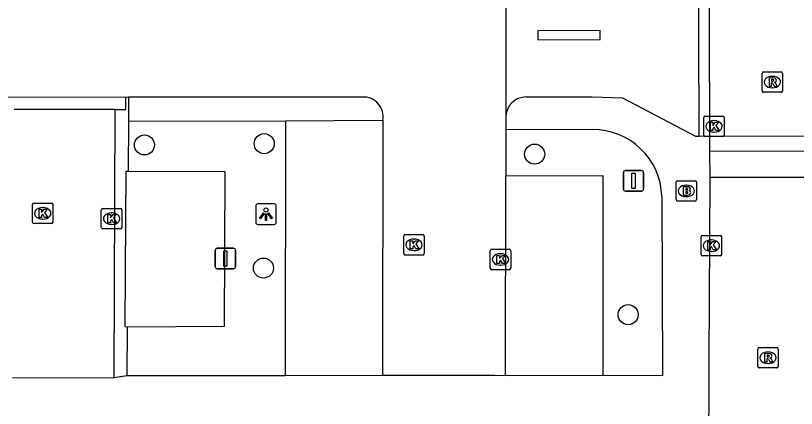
# Model space of a CAD drawing. Extents: x 161477 to 163040, y 383680 to 384868.
# Drawn here: x 161774.1 to 161812.22, y 384358.87 to 384378.03 of the extents above; entities that cross this region are included whole.
import ezdxf

# ---------------------------------------------------------------- set-up
doc = ezdxf.new("R2010")
doc.units = 0
for name, color, linetype in [('IMGEO_Afsluitpaal', 7, 'Continuous'), ('IMGEO_Boom', 7, 'Continuous'), ('IMGEO_Brandkraan', 7, 'Continuous'), ('IMGEO_Kolk', 7, 'Continuous'), ('IMGEO_Lichtpunt', 7, 'Continuous'), ('IMGEO_Parkeervlak_open', 7, 'Continuous'), ('IMGEO_Rijbaan_lokaal_open', 7, 'Continuous'), ('IMGEO_Rioolput', 7, 'Continuous'), ('IMGEO_Voetpad_open', 7, 'Continuous')]:
    doc.layers.add(name, color=color, linetype=linetype)

msp = doc.modelspace()

# ---------------------------------------------------------------- linework, layer by layer
at = {"layer": 'IMGEO_Afsluitpaal'}
for p, q in [((161803.775, 384369.57), (161803.775, 384370.37)), ((161803.775, 384370.37), (161803.775, 384369.57)), ((161803.875, 384370.47), (161804.665, 384370.47)), ((161804.665, 384370.47), (161803.875, 384370.47)), ((161804.765, 384370.37), (161804.765, 384369.57)), ((161804.765, 384369.57), (161804.765, 384370.37)), ((161804.665, 384369.47), (161803.875, 384369.47)), ((161803.875, 384369.47), (161804.665, 384369.47)), ((161783.845, 384365.78), (161783.845, 384366.58)), ((161783.845, 384366.58), (161783.845, 384365.78)), ((161783.945, 384366.68), (161784.735, 384366.68)), ((161784.735, 384366.68), (161783.945, 384366.68)), ((161784.835, 384366.58), (161784.835, 384365.78)), ((161784.835, 384365.78), (161784.835, 384366.58)), ((161784.735, 384365.68), (161783.945, 384365.68)), ((161783.945, 384365.68), (161784.735, 384365.68))]:
    msp.add_line(p, q, dxfattribs=at)
for points in [[(161804.195, 384370.345), (161804.345, 384370.345), (161804.345, 384369.595), (161804.195, 384369.595), (161804.195, 384370.345)], [(161784.265, 384366.555), (161784.415, 384366.555), (161784.415, 384365.805), (161784.265, 384365.805), (161784.265, 384366.555)]]:
    msp.add_lwpolyline(points, dxfattribs=at)
for centre, start, end in [((161803.875, 384370.37), 90, 180), ((161803.875, 384370.37), 90, 180), ((161804.665, 384370.37), 0, 90), ((161804.665, 384370.37), 360, 90), ((161803.875, 384369.57), 180, 270), ((161803.875, 384369.57), 180, 270), ((161804.665, 384369.57), 270, 0), ((161804.665, 384369.57), 270, 0), ((161783.945, 384366.58), 90, 180), ((161783.945, 384366.58), 90, 180), ((161784.735, 384366.58), 0, 90), ((161784.735, 384366.58), 360, 90), ((161783.945, 384365.78), 180, 270), ((161783.945, 384365.78), 180, 270), ((161784.735, 384365.78), 270, 0), ((161784.735, 384365.78), 270, 0)]:
    msp.add_arc(centre, 0.1, start, end, dxfattribs=at)
at = {"layer": 'IMGEO_Boom'}
for centre in [(161780.388, 384371.722), (161786.236, 384371.787), (161799.443, 384371.276), (161786.199, 384365.715), (161804.006, 384363.442)]:
    msp.add_circle(centre, 0.489, dxfattribs=at)
at = {"layer": 'IMGEO_Brandkraan'}
for p, q in [((161806.349, 384369.054), (161806.349, 384369.906)), ((161806.424, 384369.98), (161807.276, 384369.98)), ((161807.35, 384369.906), (161807.35, 384369.054)), ((161806.837, 384369.76), (161806.862, 384369.76)), ((161806.86, 384369.2), (161806.835, 384369.2)), ((161807.276, 384368.98), (161806.424, 384368.98))]:
    msp.add_line(p, q, dxfattribs=at)
for points in [[(161806.349, 384369.054), (161806.349, 384369.906)], [(161806.424, 384369.98), (161807.276, 384369.98)], [(161807.35, 384369.906), (161807.35, 384369.054)], [(161806.697, 384369.68), (161806.697, 384369.28), (161806.91, 384369.28)], [(161806.928, 384369.68), (161806.697, 384369.68)], [(161806.876, 384369.599), (161806.822, 384369.599), (161806.822, 384369.523)], [(161806.822, 384369.523), (161806.875, 384369.523)], [(161806.884, 384369.447), (161806.822, 384369.447), (161806.822, 384369.366)], [(161806.822, 384369.366), (161806.884, 384369.366)], [(161807.276, 384368.98), (161806.424, 384368.98)]]:
    msp.add_lwpolyline(points, dxfattribs=at)
for centre, radius, start, end in [((161806.426, 384369.904), 0.0765, 91.552, 178.448), ((161806.426, 384369.904), 0.0765, 91.552, 178.448), ((161807.274, 384369.904), 0.0765, 1.552, 88.448), ((161807.274, 384369.904), 0.0765, 1.552, 88.448), ((161806.877, 384369.561), 0.0379, 267.8285, 90.9355), ((161806.932, 384369.535), 0.145, 59.4692, 91.5367), ((161806.957, 384369.582), 0.0922, 285.5137, 58.1501), ((161806.885, 384369.406), 0.0404, 269.8759, 90.5077), ((161806.916, 384369.531), 0.251, 268.6676, 293.5347), ((161806.962, 384369.39), 0.105, 301.3115, 78.989), ((161806.426, 384369.056), 0.0765, 181.552, 268.448), ((161806.426, 384369.056), 0.0765, 181.552, 268.448), ((161807.274, 384369.056), 0.0765, 271.552, 358.448), ((161807.274, 384369.056), 0.0765, 271.552, 358.448)]:
    msp.add_arc(centre, radius, start, end, dxfattribs=at)
for centre, major_axis, ratio, start_param, end_param in [((161806.836, 384369.48), (-0.387, 0.002), 0.722429, 4.712389, 7.853982), ((161806.861, 384369.48), (-0.39, 0.002), 0.717154, 1.570796, 4.712389)]:
    msp.add_ellipse(centre, major_axis=major_axis, ratio=ratio, start_param=start_param, end_param=end_param, dxfattribs=at)
at = {"layer": 'IMGEO_Kolk'}
for p, q in [((161807.702, 384372.203), (161807.702, 384373.055)), ((161807.777, 384373.129), (161808.629, 384373.129)), ((161808.703, 384373.055), (161808.703, 384372.203)), ((161808.19, 384372.909), (161808.215, 384372.909)), ((161808.213, 384372.349), (161808.188, 384372.349)), ((161808.629, 384372.129), (161807.777, 384372.129)), ((161774.922, 384367.958), (161774.922, 384368.81)), ((161774.997, 384368.884), (161775.849, 384368.884)), ((161775.923, 384368.81), (161775.923, 384367.958)), ((161775.41, 384368.664), (161775.435, 384368.664)), ((161778.283, 384367.699), (161778.283, 384368.551)), ((161778.358, 384368.625), (161779.21, 384368.625)), ((161778.771, 384368.405), (161778.796, 384368.405)), ((161779.284, 384368.551), (161779.284, 384367.699)), ((161775.433, 384368.104), (161775.408, 384368.104)), ((161775.849, 384367.884), (161774.997, 384367.884)), ((161779.21, 384367.625), (161778.358, 384367.625)), ((161778.794, 384367.845), (161778.769, 384367.845)), ((161793.049, 384366.425), (161793.049, 384367.277)), ((161793.124, 384367.351), (161793.976, 384367.351)), ((161794.05, 384367.277), (161794.05, 384366.425)), ((161807.573, 384366.382), (161807.573, 384367.234)), ((161807.648, 384367.308), (161808.5, 384367.308)), ((161808.574, 384367.234), (161808.574, 384366.382)), ((161793.537, 384367.131), (161793.562, 384367.131)), ((161808.061, 384367.088), (161808.086, 384367.088)), ((161793.56, 384366.571), (161793.535, 384366.571)), ((161797.274, 384365.711), (161797.274, 384366.563)), ((161797.349, 384366.637), (161798.201, 384366.637)), ((161798.275, 384366.563), (161798.275, 384365.711)), ((161808.084, 384366.528), (161808.059, 384366.528)), ((161793.976, 384366.351), (161793.124, 384366.351)), ((161797.762, 384366.417), (161797.787, 384366.417)), ((161808.5, 384366.308), (161807.648, 384366.308)), ((161797.785, 384365.857), (161797.76, 384365.857)), ((161798.201, 384365.637), (161797.349, 384365.637))]:
    msp.add_line(p, q, dxfattribs=at)
for points in [[(161807.702, 384372.203), (161807.702, 384373.055)], [(161807.777, 384373.129), (161808.629, 384373.129)], [(161808.703, 384373.055), (161808.703, 384372.203)], [(161808.023, 384372.829), (161808.146, 384372.829), (161808.146, 384372.678), (161808.276, 384372.829), (161808.44, 384372.829), (161808.294, 384372.678), (161808.447, 384372.429), (161808.295, 384372.429), (161808.21, 384372.593), (161808.146, 384372.526), (161808.146, 384372.429), (161808.023, 384372.429), (161808.023, 384372.829)], [(161808.629, 384372.129), (161807.777, 384372.129)], [(161774.922, 384367.958), (161774.922, 384368.81)], [(161774.997, 384368.884), (161775.849, 384368.884)], [(161775.923, 384368.81), (161775.923, 384367.958)], [(161775.243, 384368.584), (161775.366, 384368.584), (161775.366, 384368.433), (161775.496, 384368.584), (161775.66, 384368.584), (161775.514, 384368.433), (161775.667, 384368.184), (161775.515, 384368.184), (161775.43, 384368.348), (161775.366, 384368.281), (161775.366, 384368.184), (161775.243, 384368.184), (161775.243, 384368.584)], [(161778.283, 384367.699), (161778.283, 384368.551)], [(161778.358, 384368.625), (161779.21, 384368.625)], [(161779.284, 384368.551), (161779.284, 384367.699)], [(161778.604, 384368.325), (161778.727, 384368.325), (161778.727, 384368.174), (161778.857, 384368.325), (161779.021, 384368.325), (161778.875, 384368.174), (161779.028, 384367.925), (161778.876, 384367.925), (161778.791, 384368.089), (161778.727, 384368.022), (161778.727, 384367.925), (161778.604, 384367.925), (161778.604, 384368.325)], [(161775.849, 384367.884), (161774.997, 384367.884)], [(161779.21, 384367.625), (161778.358, 384367.625)], [(161793.049, 384366.425), (161793.049, 384367.277)], [(161793.124, 384367.351), (161793.976, 384367.351)], [(161794.05, 384367.277), (161794.05, 384366.425)], [(161807.573, 384366.382), (161807.573, 384367.234)], [(161807.648, 384367.308), (161808.5, 384367.308)], [(161808.574, 384367.234), (161808.574, 384366.382)], [(161793.37, 384367.051), (161793.493, 384367.051), (161793.493, 384366.9), (161793.623, 384367.051), (161793.787, 384367.051), (161793.641, 384366.9), (161793.794, 384366.651), (161793.642, 384366.651), (161793.557, 384366.815), (161793.493, 384366.748), (161793.493, 384366.651), (161793.37, 384366.651), (161793.37, 384367.051)], [(161807.894, 384367.008), (161808.017, 384367.008), (161808.017, 384366.857), (161808.147, 384367.008), (161808.311, 384367.008), (161808.165, 384366.857), (161808.318, 384366.608), (161808.166, 384366.608), (161808.081, 384366.772), (161808.017, 384366.705), (161808.017, 384366.608), (161807.894, 384366.608), (161807.894, 384367.008)], [(161797.274, 384365.711), (161797.274, 384366.563)], [(161797.349, 384366.637), (161798.201, 384366.637)], [(161798.275, 384366.563), (161798.275, 384365.711)], [(161793.976, 384366.351), (161793.124, 384366.351)], [(161797.595, 384366.337), (161797.718, 384366.337), (161797.718, 384366.186), (161797.848, 384366.337), (161798.012, 384366.337), (161797.866, 384366.186), (161798.019, 384365.937), (161797.867, 384365.937), (161797.782, 384366.101), (161797.718, 384366.034), (161797.718, 384365.937), (161797.595, 384365.937), (161797.595, 384366.337)], [(161808.5, 384366.308), (161807.648, 384366.308)], [(161798.201, 384365.637), (161797.349, 384365.637)]]:
    msp.add_lwpolyline(points, dxfattribs=at)
for centre, start, end in [((161807.779, 384373.053), 91.552, 178.448), ((161807.779, 384373.053), 91.552, 178.448), ((161808.627, 384373.053), 1.552, 88.448), ((161808.627, 384373.053), 1.552, 88.448), ((161807.779, 384372.205), 181.552, 268.448), ((161807.779, 384372.205), 181.552, 268.448), ((161808.627, 384372.205), 271.552, 358.448), ((161808.627, 384372.205), 271.552, 358.448), ((161774.999, 384368.808), 91.552, 178.448), ((161774.999, 384368.808), 91.552, 178.448), ((161775.847, 384368.808), 1.552, 88.448), ((161775.847, 384368.808), 1.552, 88.448), ((161778.36, 384368.549), 91.552, 178.448), ((161778.36, 384368.549), 91.552, 178.448), ((161779.208, 384368.549), 1.552, 88.448), ((161779.208, 384368.549), 1.552, 88.448), ((161774.999, 384367.96), 181.552, 268.448), ((161774.999, 384367.96), 181.552, 268.448), ((161775.847, 384367.96), 271.552, 358.448), ((161775.847, 384367.96), 271.552, 358.448), ((161778.36, 384367.701), 181.552, 268.448), ((161778.36, 384367.701), 181.552, 268.448), ((161779.208, 384367.701), 271.552, 358.448), ((161779.208, 384367.701), 271.552, 358.448), ((161793.126, 384367.275), 91.552, 178.448), ((161793.126, 384367.275), 91.552, 178.448), ((161793.974, 384367.275), 1.552, 88.448), ((161793.974, 384367.275), 1.552, 88.448), ((161807.65, 384367.232), 91.552, 178.448), ((161807.65, 384367.232), 91.552, 178.448), ((161808.498, 384367.232), 1.552, 88.448), ((161808.498, 384367.232), 1.552, 88.448), ((161797.351, 384366.561), 91.552, 178.448), ((161797.351, 384366.561), 91.552, 178.448), ((161798.199, 384366.561), 1.552, 88.448), ((161798.199, 384366.561), 1.552, 88.448), ((161793.126, 384366.427), 181.552, 268.448), ((161793.126, 384366.427), 181.552, 268.448), ((161793.974, 384366.427), 271.552, 358.448), ((161793.974, 384366.427), 271.552, 358.448), ((161807.65, 384366.384), 181.552, 268.448), ((161807.65, 384366.384), 181.552, 268.448), ((161808.498, 384366.384), 271.552, 358.448), ((161808.498, 384366.384), 271.552, 358.448), ((161797.351, 384365.713), 181.552, 268.448), ((161797.351, 384365.713), 181.552, 268.448), ((161798.199, 384365.713), 271.552, 358.448), ((161798.199, 384365.713), 271.552, 358.448)]:
    msp.add_arc(centre, 0.0765, start, end, dxfattribs=at)
for centre, major_axis, ratio, start_param, end_param in [((161808.189, 384372.629), (-0.387, 0.002), 0.722429, 4.712389, 7.853982), ((161808.214, 384372.629), (-0.39, 0.002), 0.717154, 1.570796, 4.712389), ((161775.409, 384368.384), (-0.387, 0.002), 0.722429, 4.712389, 7.853982), ((161775.434, 384368.384), (-0.39, 0.002), 0.717154, 1.570796, 4.712389), ((161778.77, 384368.125), (-0.387, 0.002), 0.722429, 4.712389, 7.853982), ((161778.795, 384368.125), (-0.39, 0.002), 0.717154, 1.570796, 4.712389), ((161793.536, 384366.851), (-0.387, 0.002), 0.722429, 4.712389, 7.853982), ((161793.561, 384366.851), (-0.39, 0.002), 0.717154, 1.570796, 4.712389), ((161808.06, 384366.808), (-0.387, 0.002), 0.722429, 4.712389, 7.853982), ((161808.085, 384366.808), (-0.39, 0.002), 0.717154, 1.570796, 4.712389), ((161797.761, 384366.137), (-0.387, 0.002), 0.722429, 4.712389, 7.853982), ((161797.786, 384366.137), (-0.39, 0.002), 0.717154, 1.570796, 4.712389)]:
    msp.add_ellipse(centre, major_axis=major_axis, ratio=ratio, start_param=start_param, end_param=end_param, dxfattribs=at)
at = {"layer": 'IMGEO_Lichtpunt'}
for p, q in [((161785.825, 384368.75), (161785.825, 384367.943)), ((161785.825, 384368.75), (161785.825, 384367.943)), ((161786.727, 384368.845), (161785.919, 384368.845)), ((161786.727, 384368.845), (161785.919, 384368.845)), ((161786.821, 384367.943), (161786.821, 384368.75)), ((161786.821, 384367.943), (161786.821, 384368.75)), ((161785.919, 384367.849), (161786.727, 384367.849)), ((161785.919, 384367.849), (161786.727, 384367.849))]:
    msp.add_line(p, q, dxfattribs=at)
for points in [[(161786.199, 384368.414), (161786.238, 384368.386), (161786.05, 384368.124), (161786.012, 384368.151), (161786.199, 384368.414)], [(161786.301, 384368.366), (161786.348, 384368.366), (161786.348, 384368.044), (161786.301, 384368.044), (161786.301, 384368.366)], [(161786.411, 384368.386), (161786.449, 384368.413), (161786.636, 384368.151), (161786.597, 384368.123), (161786.411, 384368.386)]]:
    msp.add_lwpolyline(points, dxfattribs=at)
msp.add_circle((161786.324, 384368.548), 0.0994, dxfattribs=at)
for centre, start, end in [((161785.919, 384368.75), 90, 180), ((161785.919, 384368.75), 90, 180), ((161786.727, 384368.75), 0, 90), ((161786.727, 384368.75), 0, 90), ((161785.919, 384367.943), 180, 270), ((161785.919, 384367.943), 180, 270), ((161786.727, 384367.943), 270, 0), ((161786.727, 384367.943), 270, 360)]:
    msp.add_arc(centre, 0.0946, start, end, dxfattribs=at)
at = {"layer": 'IMGEO_Parkeervlak_open'}
for points in [[(161787.282, 384372.897), (161787.256, 384360.461)], [(161779.546, 384362.856), (161784.305, 384362.889), (161784.334, 384370.415), (161779.598, 384370.43)], [(161798.037, 384370.218), (161802.772, 384370.226), (161802.767, 384360.467)]]:
    msp.add_lwpolyline(points, dxfattribs=at)
at = {"layer": 'IMGEO_Rijbaan_lokaal_open'}
for points in [[(161807.474, 384372.16), (161807.436, 384382.25)], [(161807.953, 384382.43), (161807.983, 384372.238), (161807.983, 384372.135)], [(161798.044, 384380.888), (161798.032, 384380.054), (161798.028, 384373.068)], [(161802.634, 384377.313), (161799.599, 384377.299), (161799.601, 384376.849), (161802.636, 384376.863), (161802.634, 384377.313)], [(161773.496, 384374.073), (161779.483, 384374.06)], [(161778.962, 384373.454), (161779.481, 384373.46), (161779.483, 384374.06)], [(161779.483, 384374.06), (161779.604, 384374.065)], [(161779.604, 384374.065), (161791.039, 384374.063)], [(161779.604, 384374.065), (161779.609, 384372.884)], [(161799.032, 384374.065), (161802.244, 384374.069), (161803.734, 384374.028), (161807.29, 384372.156), (161807.474, 384372.16)], [(161778.962, 384373.454), (161774.021, 384373.459)], [(161778.902, 384360.353), (161778.962, 384373.454)], [(161798.028, 384373.068), (161798.032, 384372.49)], [(161779.609, 384372.884), (161779.598, 384370.43)], [(161792.026, 384372.925), (161792.011, 384360.467)], [(161798.032, 384372.49), (161798.037, 384370.218)], [(161807.983, 384372.135), (161807.846, 384372.135), (161807.474, 384372.16)], [(161814.368, 384372.145), (161807.983, 384372.135)], [(161779.598, 384370.43), (161779.485, 384370.425), (161779.458, 384368.139), (161779.437, 384362.857), (161779.546, 384362.856)], [(161798.013, 384360.463), (161798.037, 384370.218)], [(161807.989, 384370.133), (161807.949, 384361.27), (161807.917, 384350.655)], [(161814.035, 384329.719), (161814.102, 384340.861), (161814.121, 384351.376), (161814.162, 384359.441), (161814.131, 384370.138), (161807.989, 384370.133)], [(161779.546, 384362.856), (161779.532, 384360.451)], [(161778.902, 384360.353), (161773.953, 384360.347)], [(161779.532, 384360.451), (161778.902, 384360.353)], [(161798.013, 384360.463), (161797.491, 384360.468), (161792.011, 384360.467)]]:
    msp.add_lwpolyline(points, dxfattribs=at)
for centre, radius, start, end in [((161791.08, 384373.101), 0.962, 349.434, 92.4369), ((161799.033, 384373.059), 1.006, 90.0854, 179.5138)]:
    msp.add_arc(centre, radius, start, end, dxfattribs=at)
at = {"layer": 'IMGEO_Rioolput'}
for p, q in [((161810.625, 384375.291), (161811.477, 384375.291)), ((161810.55, 384374.365), (161810.55, 384375.217)), ((161811.038, 384375.071), (161811.063, 384375.071)), ((161811.551, 384375.217), (161811.551, 384374.365)), ((161811.061, 384374.511), (161811.036, 384374.511)), ((161811.477, 384374.291), (161810.625, 384374.291)), ((161810.337, 384360.915), (161810.337, 384361.767)), ((161810.412, 384361.841), (161811.264, 384361.841)), ((161810.825, 384361.621), (161810.85, 384361.621)), ((161811.338, 384361.767), (161811.338, 384360.915)), ((161811.264, 384360.841), (161810.412, 384360.841)), ((161810.848, 384361.061), (161810.823, 384361.061))]:
    msp.add_line(p, q, dxfattribs=at)
for points in [[(161810.625, 384375.291), (161811.477, 384375.291)], [(161810.55, 384374.365), (161810.55, 384375.217)], [(161811.139, 384374.989), (161810.887, 384374.991), (161810.887, 384374.591)], [(161811.065, 384374.91), (161811.011, 384374.91), (161811.011, 384374.829)], [(161811.551, 384375.217), (161811.551, 384374.365)], [(161810.887, 384374.591), (161811.011, 384374.591), (161811.011, 384374.753), (161811.022, 384374.753)], [(161811.011, 384374.829), (161811.063, 384374.829)], [(161811.069, 384374.724), (161811.14, 384374.591), (161811.28, 384374.591), (161811.215, 384374.717)], [(161811.477, 384374.291), (161810.625, 384374.291)], [(161810.337, 384360.915), (161810.337, 384361.767)], [(161810.412, 384361.841), (161811.264, 384361.841)], [(161810.926, 384361.539), (161810.674, 384361.541), (161810.674, 384361.141)], [(161811.338, 384361.767), (161811.338, 384360.915)], [(161810.674, 384361.141), (161810.798, 384361.141), (161810.798, 384361.303), (161810.809, 384361.303)], [(161810.852, 384361.46), (161810.798, 384361.46), (161810.798, 384361.379)], [(161810.798, 384361.379), (161810.85, 384361.379)], [(161810.856, 384361.274), (161810.927, 384361.141), (161811.067, 384361.141), (161811.002, 384361.267)], [(161811.264, 384360.841), (161810.412, 384360.841)]]:
    msp.add_lwpolyline(points, dxfattribs=at)
for centre, radius, start, end in [((161810.627, 384375.215), 0.0765, 91.552, 178.448), ((161810.627, 384375.215), 0.0765, 91.552, 178.448), ((161811.475, 384375.215), 0.0765, 1.552, 88.448), ((161811.475, 384375.215), 0.0765, 1.552, 88.448), ((161811.071, 384374.814), 0.0964, 77.0061, 93.1865), ((161811.085, 384374.871), 0.0378, 276.6634, 79.6772), ((161811.138, 384374.879), 0.109, 350.3612, 89.416), ((161811.136, 384374.879), 0.112, 277.5842, 350.9817), ((161811.021, 384374.7), 0.0533, 26.0293, 88.6989), ((161811.047, 384375.018), 0.19, 274.7715, 282.9687), ((161811.12, 384374.664), 0.108, 29.5134, 73.7905), ((161810.627, 384374.367), 0.0765, 181.552, 268.448), ((161810.627, 384374.367), 0.0765, 181.552, 268.448), ((161811.475, 384374.367), 0.0765, 271.552, 358.448), ((161811.475, 384374.367), 0.0765, 271.552, 358.448), ((161810.414, 384361.765), 0.0765, 91.552, 178.448), ((161810.414, 384361.765), 0.0765, 91.552, 178.448), ((161810.925, 384361.429), 0.109, 350.3612, 89.416), ((161811.262, 384361.765), 0.0765, 1.552, 88.448), ((161811.262, 384361.765), 0.0765, 1.552, 88.448), ((161810.808, 384361.25), 0.0533, 26.0293, 88.6989), ((161810.834, 384361.568), 0.19, 274.7715, 282.9687), ((161810.858, 384361.364), 0.0964, 77.0061, 93.1865), ((161810.872, 384361.421), 0.0378, 276.6634, 79.6772), ((161810.923, 384361.429), 0.112, 277.5842, 350.9817), ((161810.907, 384361.214), 0.108, 29.5134, 73.7905), ((161810.414, 384360.917), 0.0765, 181.552, 268.448), ((161810.414, 384360.917), 0.0765, 181.552, 268.448), ((161811.262, 384360.917), 0.0765, 271.552, 358.448), ((161811.262, 384360.917), 0.0765, 271.552, 358.448)]:
    msp.add_arc(centre, radius, start, end, dxfattribs=at)
for centre, major_axis, ratio, start_param, end_param in [((161811.037, 384374.791), (-0.387, 0.002), 0.722429, 4.712389, 7.853982), ((161811.062, 384374.791), (-0.39, 0.002), 0.717154, 1.570796, 4.712389), ((161810.824, 384361.341), (-0.387, 0.002), 0.722429, 4.712389, 7.853982), ((161810.849, 384361.341), (-0.39, 0.002), 0.717154, 1.570796, 4.712389)]:
    msp.add_ellipse(centre, major_axis=major_axis, ratio=ratio, start_param=start_param, end_param=end_param, dxfattribs=at)
at = {"layer": 'IMGEO_Voetpad_open'}
for points in [[(161779.609, 384372.884), (161787.282, 384372.897)], [(161787.282, 384372.897), (161792.026, 384372.925)], [(161798.032, 384372.49), (161802.246, 384372.47)], [(161814.368, 384372.145), (161814.361, 384371.982), (161814.335, 384371.427), (161807.978, 384371.397)], [(161807.983, 384372.135), (161807.978, 384371.397)], [(161807.978, 384371.397), (161807.989, 384370.133)], [(161805.652, 384369.216), (161805.682, 384360.45), (161802.767, 384360.467)], [(161787.256, 384360.461), (161779.532, 384360.451)], [(161792.011, 384360.467), (161787.256, 384360.461)], [(161802.767, 384360.467), (161798.013, 384360.463)]]:
    msp.add_lwpolyline(points, dxfattribs=at)
msp.add_arc((161802.298, 384369.115), 3.356, 1.7291, 90.8857, dxfattribs=at)

doc.saveas('drawing.dxf')
